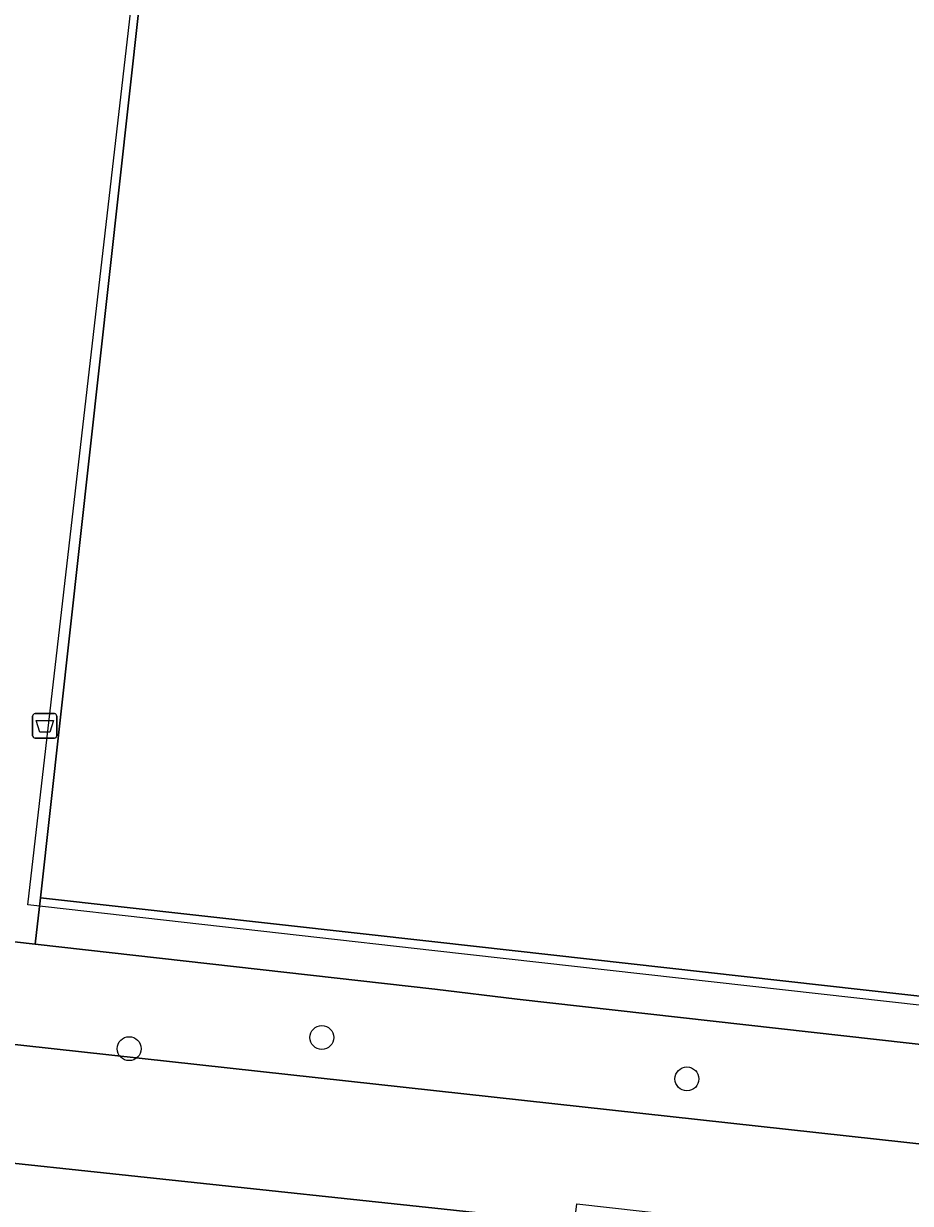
# Model space of a CAD drawing. Extents: x 162510 to 163918, y 388494 to 389774.
# Drawn here: x 162983.18 to 163019.44, y 388618.55 to 388666.77 of the extents above; entities that cross this region are included whole.
import ezdxf

# ---------------------------------------------------------------- set-up
doc = ezdxf.new("R2010")
doc.units = 0
for name, color, linetype in [('IMGEO_Afvalbak', 7, 'Continuous'), ('IMGEO_Boom', 7, 'Continuous'), ('IMGEO_Groenvoorziening', 7, 'Continuous'), ('IMGEO_Hek', 7, 'Continuous'), ('IMGEO_Loofbos', 7, 'Continuous'), ('IMGEO_Voetpad_onverhard', 7, 'Continuous'), ('IMGEO_Voetpad_open', 7, 'Continuous')]:
    doc.layers.add(name, color=color, linetype=linetype)

msp = doc.modelspace()

# ---------------------------------------------------------------- linework, layer by layer
at = {"layer": 'IMGEO_Afvalbak'}
for p, q in [((162983.551, 388637.667), (162983.551, 388638.467)), ((162983.551, 388638.467), (162983.551, 388637.667)), ((162983.651, 388638.567), (162984.441, 388638.567)), ((162984.441, 388638.567), (162983.651, 388638.567)), ((162984.541, 388638.467), (162984.541, 388637.667)), ((162984.541, 388637.667), (162984.541, 388638.467)), ((162984.441, 388637.567), (162983.651, 388637.567)), ((162983.651, 388637.567), (162984.441, 388637.567))]:
    msp.add_line(p, q, dxfattribs=at)
msp.add_lwpolyline([(162983.694, 388638.281), (162984.398, 388638.281), (162984.249, 388637.811), (162983.843, 388637.811), (162983.694, 388638.281)], dxfattribs=at)
for centre, start, end in [((162983.651, 388638.467), 90, 180), ((162983.651, 388638.467), 90, 180), ((162984.441, 388638.467), 0, 90), ((162984.441, 388638.467), 360, 90), ((162983.651, 388637.667), 180, 270), ((162983.651, 388637.667), 180, 270), ((162984.441, 388637.667), 270, 0), ((162984.441, 388637.667), 270, 0)]:
    msp.add_arc(centre, 0.1, start, end, dxfattribs=at)
at = {"layer": 'IMGEO_Boom'}
for centre in [(162987.5, 388624.873), (162995.375, 388625.331), (163010.306, 388623.637)]:
    msp.add_circle(centre, 0.489, dxfattribs=at)
at = {"layer": 'IMGEO_Groenvoorziening'}
msp.add_lwpolyline([(162996.661, 388701.08), (162996.168, 388700.349), (162995.495, 388699.507), (162994.749, 388698.729), (162993.937, 388698.021), (162993.597, 388697.729), (162993.149, 388697.403), (162992.673, 388697.118), (162992.174, 388696.877), (162991.655, 388696.681), (162991.121, 388696.533), (162983.875, 388631.042), (163000, 388629.238), (163028.58, 388626.04), (163031.259, 388625.833), (163031.246, 388625.72), (163043.211, 388624.427), (163045.877, 388624.166), (163090.416, 388619.128), (163098.025, 388687.343), (163096.206, 388690.282), (163000, 388700.681), (162998.917, 388700.798)], close=True, dxfattribs=at)
at = {"layer": 'IMGEO_Hek'}
for points in [[(163028.546, 388625.664), (163000, 388628.878), (162983.359, 388630.752), (162990.894, 388696.199)], [(163104.132, 388683.793), (163104.044, 388683.018), (163099.343, 388683.521), (163091.77, 388616.973), (163003.364, 388626.902)], [(162965.193, 388628.434), (162965.493, 388631.188), (163000, 388627.304)], [(163000, 388627.304), (163003.364, 388626.902)], [(163005.069, 388617.81), (163001.65, 388618.175), (163000, 388618.351), (162979.016, 388620.588), (162976.424, 388599.705), (162974.828, 388586.841), (162972.488, 388567.987)]]:
    msp.add_lwpolyline(points, dxfattribs=at)
at = {"layer": 'IMGEO_Loofbos'}
msp.add_lwpolyline([(163091.77, 388616.973), (163003.364, 388626.902), (163000, 388627.304), (162983.661, 388629.143), (162965.493, 388631.188), (162965.193, 388628.434), (162964.118, 388618.562), (162963.448, 388612.545), (162968.731, 388611.807), (162968.549, 388610.318), (162963.018, 388555.695), (162965.32, 388555.442), (162968.591, 388586.594), (162971.679, 388611.418), (162973.501, 388626.071), (163066.203, 388615.891)], dxfattribs=at)
msp.add_lwpolyline([(162992.929, 388596.983), (163000, 388596.356), (163002.79, 388596.108), (163005.069, 388617.81), (163001.65, 388618.175), (163000, 388618.351), (162979.016, 388620.588), (162976.424, 388599.705), (162974.828, 388586.841), (162972.488, 388567.987), (162985.926, 388566.254), (162985.944, 388566.429), (162991.571, 388565.865), (162991.826, 388584.623)], close=True, dxfattribs=at)
at = {"layer": 'IMGEO_Voetpad_onverhard'}
msp.add_lwpolyline([(163066.203, 388615.891), (162973.501, 388626.071), (162971.679, 388611.418), (162968.591, 388586.594), (162965.32, 388555.442), (162970.86, 388554.877), (162972.488, 388567.987), (162974.828, 388586.841), (162976.424, 388599.705), (162979.016, 388620.588), (163000, 388618.351), (163001.65, 388618.175), (163005.069, 388617.81), (163005.707, 388617.745), (163005.799, 388618.536), (163092.645, 388608.787)], dxfattribs=at)
at = {"layer": 'IMGEO_Voetpad_open'}
for points in [[(162969.769, 388689.43), (162965.179, 388643.845), (162963.893, 388631.072), (162963.767, 388629.826), (162963.647, 388628.636), (162965.193, 388628.434), (162965.493, 388631.188), (162983.661, 388629.143), (162983.875, 388631.042), (162991.121, 388696.533)], [(163028.58, 388626.04), (163000, 388629.238), (162983.875, 388631.042), (162983.661, 388629.143), (163000, 388627.304), (163003.364, 388626.902), (163091.77, 388616.973)]]:
    msp.add_lwpolyline(points, dxfattribs=at)

doc.saveas('drawing.dxf')
